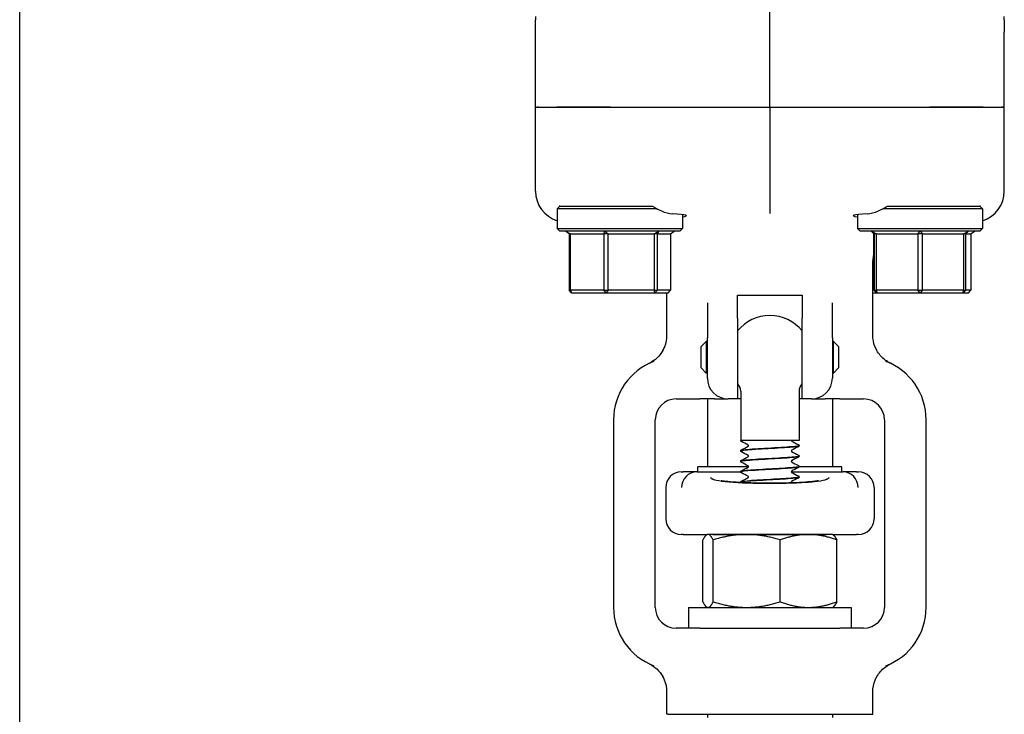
# Model space of a CAD drawing. Header units: inches. Extents: x 24 to 1128, y -74 to 748.
# Tile 517 of 557: x 656.54 to 662.45, y 576.01 to 580.17. Entities that reach past the tile are written whole.
import ezdxf

# ---------------------------------------------------------------- set-up
doc = ezdxf.new("R2010")
doc.units = ezdxf.units.IN
doc.header["$LTSCALE"] = 32
doc.header["$MEASUREMENT"] = 0
doc.layers.add('Visible (ANSI)', color=7, linetype='Continuous', lineweight=30)

msp = doc.modelspace()

# ---------------------------------------------------------------- linework, layer by layer
at = {"layer": 'Visible (ANSI)'}
for p, q in [((656.53905, 562.35132), (656.53905, 599.71141)), ((661.03905, 579.64891), (661.03905, 580.42529)), ((659.6328, 580.19362), (659.6328, 580.17355)), ((659.6328, 580.09783), (659.6328, 580.17355)), ((662.4453, 580.17355), (662.4453, 580.19362)), ((662.4453, 580.17355), (662.4453, 580.09783)), ((659.6328, 579.64891), (659.6328, 580.09783)), ((662.4453, 579.64891), (662.4453, 580.09783)), ((659.6328, 579.64891), (659.6426, 579.64891)), ((659.6328, 579.14552), (659.6328, 579.64891)), ((659.6328, 579.64891), (659.6426, 579.64891)), ((659.65035, 579.64891), (659.6426, 579.64891)), ((659.6426, 579.64891), (659.65035, 579.64891)), ((659.65035, 579.64891), (659.76015, 579.64891)), ((659.65035, 579.64891), (659.76015, 579.64891)), ((659.76015, 579.64891), (660.08239, 579.64891)), ((660.08239, 579.64891), (659.76015, 579.64891)), ((660.08239, 579.64891), (661.03905, 579.64891)), ((660.08239, 579.64891), (661.03905, 579.64891)), ((661.03905, 579.64891), (661.99571, 579.64891)), ((661.03905, 579.64891), (661.03905, 579.19947)), ((661.03905, 579.64891), (661.99571, 579.64891)), ((661.99571, 579.64891), (662.31795, 579.64891)), ((662.31795, 579.64891), (661.99571, 579.64891)), ((662.31795, 579.64891), (662.42776, 579.64891)), ((662.31795, 579.64891), (662.42776, 579.64891)), ((662.4355, 579.64891), (662.42776, 579.64891)), ((662.42776, 579.64891), (662.4355, 579.64891)), ((662.4453, 579.64891), (662.4355, 579.64891)), ((662.4355, 579.64891), (662.4453, 579.64891)), ((662.4453, 579.14552), (662.4453, 579.64891)), ((661.03905, 579.19947), (661.03905, 579.01201)), ((659.77968, 579.05516), (659.76405, 579.03954)), ((659.77968, 579.05516), (659.77598, 579.05516)), ((659.77968, 579.05516), (660.25778, 579.05516)), ((661.82033, 579.05516), (662.29843, 579.05516)), ((662.30213, 579.05516), (662.29843, 579.05516)), ((662.29843, 579.05516), (662.31405, 579.03954)), ((660.36218, 579.03954), (659.76405, 579.03954)), ((659.76405, 579.03954), (659.76405, 578.92079)), ((660.51405, 579.00395), (660.51405, 578.92079)), ((661.56405, 579.00395), (661.56405, 578.92079)), ((662.31405, 579.03954), (661.71592, 579.03954)), ((662.31405, 579.03954), (662.31405, 578.92079)), ((659.76405, 578.92079), (660.51405, 578.92079)), ((659.77968, 578.90516), (659.76405, 578.92079)), ((660.49843, 578.90516), (659.77968, 578.90516)), ((659.81385, 578.90516), (659.84225, 578.88954)), ((659.83557, 578.88954), (659.81385, 578.90516)), ((659.84225, 578.88954), (659.83557, 578.88954)), ((659.83557, 578.88954), (659.83557, 578.55079)), ((659.84225, 578.55079), (659.84225, 578.88954)), ((659.84225, 578.88954), (660.04216, 578.88954)), ((660.04216, 578.88954), (660.04819, 578.90516)), ((660.06821, 578.88954), (660.04216, 578.88954)), ((660.04216, 578.88954), (660.04216, 578.55079)), ((660.04819, 578.90516), (660.06821, 578.88954)), ((660.06821, 578.55079), (660.06821, 578.88954)), ((660.06821, 578.88954), (660.34565, 578.88954)), ((660.34565, 578.88954), (660.37339, 578.90516)), ((660.36502, 578.88954), (660.34565, 578.88954)), ((660.34565, 578.88954), (660.34565, 578.55079)), ((660.37339, 578.90516), (660.36502, 578.88954)), ((660.36502, 578.88954), (660.44254, 578.88954)), ((660.36502, 578.55079), (660.36502, 578.88954)), ((660.44254, 578.88954), (660.46425, 578.90516)), ((660.44254, 578.88954), (660.44254, 578.55079)), ((660.49843, 578.90516), (660.51405, 578.92079)), ((661.56405, 578.92079), (662.31405, 578.92079)), ((661.57968, 578.90516), (661.56405, 578.92079)), ((662.29843, 578.90516), (661.57968, 578.90516)), ((661.64758, 578.90516), (661.66333, 578.88954)), ((661.64929, 578.90516), (661.67844, 578.88954)), ((661.66479, 578.88954), (661.64929, 578.90516)), ((661.66333, 578.88954), (661.66479, 578.88954)), ((661.66333, 578.55079), (661.66333, 578.88954)), ((661.67844, 578.88954), (661.66479, 578.88954)), ((661.66479, 578.88954), (661.66479, 578.55079)), ((661.67844, 578.55079), (661.67844, 578.88954)), ((661.67844, 578.88954), (661.9271, 578.88954)), ((661.9271, 578.88954), (661.94076, 578.90516)), ((661.95416, 578.88954), (661.9271, 578.88954)), ((661.9271, 578.88954), (661.9271, 578.55079)), ((661.94076, 578.90516), (661.95416, 578.88954)), ((661.95416, 578.88954), (662.20137, 578.88954)), ((661.95416, 578.55079), (661.95416, 578.88954)), ((662.20137, 578.88954), (662.23053, 578.90516)), ((662.21478, 578.88954), (662.20137, 578.88954)), ((662.20137, 578.88954), (662.20137, 578.55079)), ((662.23053, 578.90516), (662.21478, 578.88954)), ((662.21478, 578.88954), (662.24386, 578.88954)), ((662.21478, 578.55079), (662.21478, 578.88954)), ((662.24386, 578.88954), (662.266, 578.90516)), ((662.24386, 578.88954), (662.24386, 578.55079)), ((662.29843, 578.90516), (662.31405, 578.92079)), ((661.65655, 578.28146), (661.65655, 578.70868)), ((659.83557, 578.55079), (659.84225, 578.55079)), ((659.84882, 578.53516), (659.83557, 578.55079)), ((659.84225, 578.55079), (659.84882, 578.53516)), ((660.04216, 578.55079), (659.84225, 578.55079)), ((659.84882, 578.53516), (660.05796, 578.53516)), ((660.04216, 578.55079), (660.06821, 578.55079)), ((660.05796, 578.53516), (660.04216, 578.55079)), ((660.06821, 578.55079), (660.05796, 578.53516)), ((660.05796, 578.53516), (660.34819, 578.53516)), ((660.34565, 578.55079), (660.06821, 578.55079)), ((660.34565, 578.55079), (660.36502, 578.55079)), ((660.34819, 578.53516), (660.34565, 578.55079)), ((660.36502, 578.55079), (660.34819, 578.53516)), ((660.34819, 578.53516), (660.42929, 578.53516)), ((660.44254, 578.55079), (660.36502, 578.55079)), ((660.42155, 578.28146), (660.42155, 578.53516)), ((660.42929, 578.53516), (660.44254, 578.55079)), ((660.8453, 578.38384), (660.8453, 578.52198)), ((660.8453, 578.52198), (661.2328, 578.52198)), ((661.2328, 578.52198), (661.2328, 578.38384)), ((661.66333, 578.55079), (661.65655, 578.55079)), ((661.65655, 578.53516), (661.67892, 578.53516)), ((661.66333, 578.55079), (661.67892, 578.53516)), ((661.66479, 578.55079), (661.66333, 578.55079)), ((661.66479, 578.55079), (661.67844, 578.55079)), ((661.68045, 578.53516), (661.66479, 578.55079)), ((661.67844, 578.55079), (661.68045, 578.53516)), ((661.9271, 578.55079), (661.67844, 578.55079)), ((661.67892, 578.53516), (661.68045, 578.53516)), ((661.68045, 578.53516), (661.94058, 578.53516)), ((661.9271, 578.55079), (661.95416, 578.55079)), ((661.94058, 578.53516), (661.9271, 578.55079)), ((661.95416, 578.55079), (661.94058, 578.53516)), ((661.94058, 578.53516), (662.19919, 578.53516)), ((662.20137, 578.55079), (661.95416, 578.55079)), ((662.21478, 578.55079), (662.19919, 578.53516)), ((662.19919, 578.53516), (662.20137, 578.55079)), ((662.19919, 578.53516), (662.23085, 578.53516)), ((662.20137, 578.55079), (662.21478, 578.55079)), ((662.24386, 578.55079), (662.21478, 578.55079)), ((662.23085, 578.53516), (662.24386, 578.55079)), ((660.66405, 578.47603), (660.66405, 578.26637)), ((661.41405, 578.26637), (661.41405, 578.47603)), ((660.8453, 578.38384), (660.8453, 577.89891)), ((661.2328, 577.89891), (661.2328, 578.38384)), ((660.62655, 578.21266), (660.6578, 578.24391)), ((660.6578, 578.24391), (660.6578, 578.05391)), ((660.66405, 578.24391), (660.6578, 578.24391)), ((660.66405, 578.02391), (660.66405, 578.26637)), ((661.41405, 578.26637), (661.41405, 578.02391)), ((661.4203, 578.24391), (661.41405, 578.24391)), ((661.4203, 578.05391), (661.4203, 578.24391)), ((661.45155, 578.21266), (661.4203, 578.24391)), ((660.62655, 578.08516), (660.62655, 578.21266)), ((661.45155, 578.21266), (661.45155, 578.08516)), ((660.62655, 578.08516), (660.6578, 578.05391)), ((660.66405, 578.05391), (660.6578, 578.05391)), ((661.4203, 578.05391), (661.41405, 578.05391)), ((661.45155, 578.08516), (661.4203, 578.05391)), ((660.86405, 577.94581), (660.86405, 577.64891)), ((661.21405, 577.94581), (661.21405, 577.64891)), ((660.47655, 577.89891), (660.61847, 577.89891)), ((660.7074, 577.89891), (660.61847, 577.89891)), ((660.66405, 577.89891), (660.66405, 577.49266)), ((660.7074, 577.89891), (660.78905, 577.89891)), ((660.8453, 577.89891), (660.78905, 577.89891)), ((660.86405, 577.89891), (660.8453, 577.89891)), ((661.2328, 577.89891), (661.21405, 577.89891)), ((661.28905, 577.89891), (661.2328, 577.89891)), ((661.28905, 577.89891), (661.3707, 577.89891)), ((661.45964, 577.89891), (661.3707, 577.89891)), ((661.41405, 577.89891), (661.41405, 577.49266)), ((661.45964, 577.89891), (661.60155, 577.89891)), ((660.10155, 577.77391), (660.10155, 576.64891)), ((660.35155, 576.64891), (660.35155, 577.77391)), ((661.72655, 577.77391), (661.72655, 576.64891)), ((661.97655, 576.64891), (661.97655, 577.77391)), ((661.21405, 577.64891), (660.86405, 577.64891)), ((660.86405, 577.58769), (660.86405, 577.58707)), ((661.21405, 577.61897), (661.21405, 577.61835)), ((660.86405, 577.52513), (660.86405, 577.52451)), ((661.21405, 577.55641), (661.21405, 577.55579)), ((660.5078, 577.46141), (660.51922, 577.46141)), ((660.60193, 577.46141), (660.51922, 577.46141)), ((660.60193, 577.46141), (660.8641, 577.46141)), ((660.91031, 577.49266), (660.6078, 577.49266)), ((660.6078, 577.46141), (660.6078, 577.49266)), ((660.86405, 577.46256), (660.86405, 577.46194)), ((661.1678, 577.46141), (661.47618, 577.46141)), ((661.4703, 577.49266), (661.214, 577.49266)), ((661.21405, 577.49384), (661.21405, 577.49322)), ((661.4703, 577.46141), (661.4703, 577.49266)), ((661.55888, 577.46141), (661.47618, 577.46141)), ((661.55888, 577.46141), (661.5703, 577.46141)), ((660.86405, 577.4), (660.86405, 577.39938)), ((661.21405, 577.43128), (661.21405, 577.43066)), ((660.41405, 577.36766), (660.41405, 577.18016)), ((661.66405, 577.36766), (661.66405, 577.18016)), ((660.51922, 577.08641), (660.5078, 577.08641)), ((660.51922, 577.08641), (660.66405, 577.08641)), ((660.63719, 576.68191), (660.63719, 577.05292)), ((660.66405, 577.08641), (660.66024, 577.08421)), ((660.66782, 577.08641), (660.66405, 577.08641)), ((660.89939, 577.08641), (660.66782, 577.08641)), ((660.69746, 577.08681), (661.38064, 577.08681)), ((660.69846, 576.68191), (660.69846, 577.05292)), ((660.86405, 577.08681), (660.86405, 577.08657)), ((661.27061, 577.08641), (660.89939, 577.08641)), ((661.10032, 576.68191), (661.10032, 577.05292)), ((661.41405, 577.08641), (661.27061, 577.08641)), ((661.41405, 577.08641), (661.55888, 577.08641)), ((661.41405, 577.08641), (661.41786, 577.08421)), ((661.44091, 576.68191), (661.44091, 577.05292)), ((661.5703, 577.08641), (661.55888, 577.08641)), ((660.55155, 576.64891), (660.66319, 576.64891)), ((660.55155, 576.64891), (660.55155, 576.52391)), ((660.66405, 576.64841), (660.66024, 576.65061)), ((660.66405, 576.64841), (660.66782, 576.64841)), ((660.66782, 576.64841), (660.89939, 576.64841)), ((660.89939, 576.64841), (661.27061, 576.64841)), ((661.27061, 576.64841), (661.41405, 576.64841)), ((661.41405, 576.64841), (661.41786, 576.65061)), ((661.41492, 576.64891), (661.52655, 576.64891)), ((661.52655, 576.64891), (661.52655, 576.52391)), ((660.61847, 576.52391), (660.47655, 576.52391)), ((660.61847, 576.52391), (661.45964, 576.52391)), ((661.60155, 576.52391), (661.45964, 576.52391)), ((660.42155, 576.00741), (660.42155, 576.14137)), ((661.65655, 576.00741), (661.65655, 576.14137)), ((660.42801, 576.00741), (660.42155, 576.00741)), ((660.42801, 576.00741), (660.43564, 576.00741)), ((660.43564, 576.00741), (661.64246, 576.00741)), ((660.66405, 576.00741), (660.66405, 575.98741)), ((661.41405, 576.00741), (661.41405, 575.98741)), ((661.64246, 576.00741), (661.6501, 576.00741)), ((661.6501, 576.00741), (661.65655, 576.00741))]:
    msp.add_line(p, q, dxfattribs=at)
for centre, radius, start, end in [((661.03905, 578.14891), 0.25, 39.194967, 140.805033), ((660.47655, 577.77391), 0.375, 110.895709, 180), ((661.60155, 577.77391), 0.375, 0, 69.104291), ((660.78905, 578.02391), 0.125, 180, 270), ((661.03905, 578.14891), 0.25, 219.194967, 220.535802), ((660.80155, 577.94581), 0.0625, 0, 40.535802), ((661.27655, 577.94581), 0.0625, 139.464198, 180), ((661.03905, 578.14891), 0.25, 319.464198, 320.805033), ((661.28905, 578.02391), 0.125, 270, 0), ((660.47655, 577.77391), 0.125, 90, 180), ((661.60155, 577.77391), 0.125, 0, 90), ((660.5078, 577.36766), 0.09375, 90, 180), ((661.5703, 577.36766), 0.09375, 0, 90), ((660.5078, 577.18016), 0.09375, 180, 270), ((661.5703, 577.18016), 0.09375, 270, 0), ((660.47655, 576.64891), 0.375, 180, 249.104291), ((660.47655, 576.64891), 0.125, 180, 270), ((661.60155, 576.64891), 0.125, 270, 0), ((661.60155, 576.64891), 0.375, 290.895709, 0)]:
    msp.add_arc(centre, radius, start, end, dxfattribs=at)
for centre, major_axis, ratio, start_param, end_param in [((659.82196, 579.14659), (0.18003, 0.0586), 0.9903423, 2.829736, 4.0894164), ((662.25615, 579.14659), (-0.18003, 0.0586), 0.9903423, 2.1937689, 3.4534494), ((660.13905, 578.99791), (0.4, 0), 0.0433333, 5.9277641, 6.9495757), ((661.93905, 578.99791), (0.4, 0), 0.0433333, 2.4752022, 3.4970139), ((660.60106, 577.36766), (-0.01834, -0.09202), 0.976791, 3.3518573, 4.9046798), ((660.82776, 577.36766), (-0.24503, 0.08795), 0.1325254, 5.9294735, 5.9474474), ((661.25035, 577.36766), (0.24503, 0.08795), 0.1325254, 0.3357379, 0.3537118), ((661.47704, 577.36766), (-0.01834, 0.09202), 0.976791, 4.5200982, 6.0729206)]:
    msp.add_ellipse(centre, major_axis=major_axis, ratio=ratio, start_param=start_param, end_param=end_param, dxfattribs=at)
for points, knots in [([(659.77743, 579.05292), (659.77718, 579.05329), (659.77694, 579.05367), (659.77645, 579.05442), (659.77622, 579.05479), (659.77598, 579.05516)], [2.930890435, 2.930890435, 2.930890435, 2.930890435, 2.936136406, 2.936136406, 2.941287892, 2.941287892, 2.941287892, 2.941287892]), ([(660.33463, 579.05516), (660.35246, 579.04437), (660.37068, 579.03463), (660.41207, 579.01636), (660.43456, 579.00967), (660.45348, 579.00863)], [0.52955844, 0.52955844, 0.52955844, 0.52955844, 0.6981502, 0.6981502, 0.92955653, 0.92955653, 0.92955653, 0.92955653]), ([(661.62463, 579.00863), (661.64358, 579.00967), (661.6661, 579.01638), (661.7075, 579.03467), (661.72567, 579.04439), (661.74347, 579.05516)], [2.4581256, 2.4581256, 2.4581256, 2.4581256, 2.68988255, 2.68988255, 2.85814401, 2.85814401, 2.85814401, 2.85814401]), ([(660.39715, 578.18896), (660.40171, 578.197), (660.40568, 578.20538), (660.4173, 578.23555), (660.42155, 578.2584), (660.42155, 578.28146)], [0.29103261, 0.29103261, 0.29103261, 0.29103261, 0.36171436, 0.36171436, 0.53738428, 0.53738428, 0.53738428, 0.53738428]), ([(661.68095, 578.18896), (661.6764, 578.197), (661.67243, 578.20538), (661.6608, 578.23555), (661.65655, 578.2584), (661.65655, 578.28146)], [0.29103261, 0.29103261, 0.29103261, 0.29103261, 0.36171436, 0.36171436, 0.53738428, 0.53738428, 0.53738428, 0.53738428]), ([(660.39715, 578.18896), (660.38806, 578.17293), (660.37665, 578.15833), (660.34869, 578.13172), (660.33495, 578.12314), (660.32501, 578.11748), (660.32342, 578.11662), (660.32213, 578.11593)], [0, 0, 0, 0, 0.14044728, 0.14044728, 0.29472543, 0.29472543, 0.32889511, 0.32889511, 0.32889511, 0.32889511]), ([(661.75597, 578.11593), (661.75502, 578.11644), (661.75408, 578.11695), (661.7435, 578.12279), (661.722, 578.13565), (661.69372, 578.16877), (661.68685, 578.17857), (661.68095, 578.18896)], [0.01027275, 0.01027275, 0.01027275, 0.01027275, 0.01655356, 0.01655356, 0.11390533, 0.11390533, 0.15067112, 0.15067112, 0.15067112, 0.15067112]), ([(660.32213, 578.11593), (660.31987, 578.11473), (660.31755, 578.11355), (660.31507, 578.11236), (660.31498, 578.11232), (660.31489, 578.11228)], [-0.020804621, -0.020804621, -0.020804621, -0.020804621, 0, 0, 0.00080674, 0.00080674, 0.00080674, 0.00080674]), ([(661.76322, 578.11228), (661.76313, 578.11232), (661.76303, 578.11236), (661.76055, 578.11355), (661.75823, 578.11473), (661.75597, 578.11593)], [-0.369912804, -0.369912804, -0.369912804, -0.369912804, -0.369497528, -0.369497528, -0.358790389, -0.358790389, -0.358790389, -0.358790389]), ([(660.86826, 577.6436), (660.86759, 577.64395), (660.86688, 577.64437), (660.86572, 577.64551), (660.8653, 577.646), (660.86457, 577.64726), (660.86426, 577.64805), (660.86412, 577.64891)], [0, 0, 0, 0, 0.023435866, 0.023435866, 0.035520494, 0.035520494, 0.047958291, 0.047958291, 0.047958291, 0.047958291]), ([(661.16782, 577.64891), (661.16805, 577.64781), (661.16861, 577.64702), (661.1693, 577.64629), (661.16949, 577.64618), (661.16954, 577.64615), (661.16954, 577.64615), (661.16954, 577.64615)], [0, 0, 0, 0, 0.019585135, 0.019585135, 0.03717489, 0.03717489, 0.039574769, 0.039574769, 0.039574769, 0.039574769]), ([(660.86405, 577.58772), (660.86411, 577.58899), (660.86459, 577.59019), (660.86569, 577.59185), (660.86629, 577.5924), (660.86733, 577.5932), (660.8678, 577.59348), (660.86826, 577.59372)], [0, 0, 0, 0, 0.017960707, 0.017960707, 0.035135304, 0.035135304, 0.051182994, 0.051182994, 0.051182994, 0.051182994]), ([(660.86826, 577.58103), (660.86755, 577.58141), (660.86679, 577.58186), (660.86554, 577.58315), (660.8651, 577.58371), (660.86437, 577.58517), (660.8641, 577.58609), (660.86405, 577.58704)], [0, 0, 0, 0, 0.024898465, 0.024898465, 0.037820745, 0.037820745, 0.051208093, 0.051208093, 0.051208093, 0.051208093]), ([(660.86439, 577.58704), (660.86432, 577.58861), (660.87051, 577.59017), (660.88295, 577.59174), (660.90742, 577.59482), (660.95546, 577.5979), (661.00877, 577.60098), (661.06187, 577.60404), (661.11895, 577.60711), (661.15838, 577.61018), (661.19339, 577.6129), (661.21378, 577.61563), (661.21401, 577.61835)], [94.2450706, 94.2450706, 94.2450706, 94.2450706, 94.7168163, 94.7168163, 94.7168163, 95.6446581, 95.6446581, 95.6446581, 96.5689115, 96.5689115, 96.5689115, 97.3893723, 97.3893723, 97.3893723, 97.3893723]), ([(661.21389, 577.619), (661.21374, 577.61662), (661.19878, 577.61425), (661.17154, 577.61188), (661.13612, 577.6088), (661.08082, 577.60571), (661.02675, 577.60263), (660.9727, 577.59955), (660.92118, 577.59646), (660.89187, 577.59338), (660.87383, 577.59148), (660.86447, 577.58959), (660.86435, 577.58769)], [-103.6752666, -103.6752666, -103.6752666, -103.6752666, -102.9605503, -102.9605503, -102.9605503, -102.0313957, -102.0313957, -102.0313957, -101.1024988, -101.1024988, -101.1024988, -100.5309649, -100.5309649, -100.5309649, -100.5309649]), ([(660.91039, 577.61866), (660.91039, 577.61987), (660.90989, 577.62099), (660.90909, 577.62206), (660.90881, 577.62228), (660.9086, 577.62243), (660.90857, 577.62245), (660.90857, 577.62245)], [0, 0, 0, 0, 0.02017106, 0.02017106, 0.036592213, 0.036592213, 0.045399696, 0.045399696, 0.045399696, 0.045399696]), ([(660.90859, 577.61489), (660.90865, 577.61492), (660.90883, 577.61504), (660.90934, 577.61557), (660.90965, 577.61596), (660.91018, 577.61709), (660.91039, 577.61787), (660.91039, 577.61866)], [0.008751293, 0.008751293, 0.008751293, 0.008751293, 0.024017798, 0.024017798, 0.03673453, 0.03673453, 0.049915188, 0.049915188, 0.049915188, 0.049915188]), ([(661.16953, 577.59116), (661.1695, 577.59114), (661.16932, 577.59104), (661.16877, 577.59047), (661.16846, 577.59008), (661.16792, 577.58895), (661.16772, 577.58817), (661.16772, 577.58738)], [0.006616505, 0.006616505, 0.006616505, 0.006616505, 0.024017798, 0.024017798, 0.03673453, 0.03673453, 0.049915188, 0.049915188, 0.049915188, 0.049915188]), ([(661.16772, 577.58738), (661.16772, 577.58617), (661.16822, 577.58505), (661.16901, 577.58397), (661.1693, 577.58376), (661.1695, 577.58361), (661.16954, 577.58359), (661.16954, 577.58359)], [0, 0, 0, 0, 0.02017106, 0.02017106, 0.036592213, 0.036592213, 0.045399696, 0.045399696, 0.045399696, 0.045399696]), ([(661.20984, 577.625), (661.21056, 577.62463), (661.21132, 577.62418), (661.21256, 577.62289), (661.213, 577.62233), (661.21374, 577.62087), (661.21401, 577.61995), (661.21405, 577.619)], [0, 0, 0, 0, 0.024898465, 0.024898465, 0.037820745, 0.037820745, 0.051208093, 0.051208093, 0.051208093, 0.051208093]), ([(661.21405, 577.61832), (661.21399, 577.61705), (661.21351, 577.61585), (661.21241, 577.61419), (661.21182, 577.61364), (661.21078, 577.61284), (661.2103, 577.61256), (661.20984, 577.61232)], [0, 0, 0, 0, 0.017960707, 0.017960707, 0.035135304, 0.035135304, 0.051182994, 0.051182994, 0.051182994, 0.051182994]), ([(660.86405, 577.52515), (660.86411, 577.52643), (660.86459, 577.52763), (660.86569, 577.52929), (660.86629, 577.52983), (660.86733, 577.53064), (660.8678, 577.53092), (660.86826, 577.53116)], [0, 0, 0, 0, 0.017960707, 0.017960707, 0.035135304, 0.035135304, 0.051182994, 0.051182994, 0.051182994, 0.051182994]), ([(660.86826, 577.51847), (660.86755, 577.51885), (660.86679, 577.5193), (660.86554, 577.52059), (660.8651, 577.52115), (660.86437, 577.52261), (660.8641, 577.52353), (660.86405, 577.52448)], [0, 0, 0, 0, 0.024898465, 0.024898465, 0.037820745, 0.037820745, 0.051208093, 0.051208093, 0.051208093, 0.051208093]), ([(660.86425, 577.52448), (660.86413, 577.52528), (660.86567, 577.52607), (660.86896, 577.52687), (660.88172, 577.52995), (660.92043, 577.53304), (660.97029, 577.53613), (661.02005, 577.5392), (661.07972, 577.54228), (661.12657, 577.54536), (661.17333, 577.54843), (661.20622, 577.55151), (661.21276, 577.55458), (661.21362, 577.55498), (661.21402, 577.55538), (661.21399, 577.55579)], [87.9618853, 87.9618853, 87.9618853, 87.9618853, 88.2020629, 88.2020629, 88.2020629, 89.131595, 89.131595, 89.131595, 90.0591077, 90.0591077, 90.0591077, 90.9847722, 90.9847722, 90.9847722, 91.106187, 91.106187, 91.106187, 91.106187]), ([(661.21405, 577.55643), (661.21405, 577.55643), (661.21405, 577.55642), (661.21405, 577.55641), (661.21406, 577.55333), (661.18731, 577.55025), (661.14401, 577.54717), (661.10072, 577.54409), (661.04191, 577.54102), (660.98999, 577.53794), (660.93807, 577.53486), (660.89426, 577.53178), (660.87524, 577.52871), (660.86786, 577.52751), (660.86428, 577.52632), (660.86435, 577.52513)], [-97.3920813, -97.3920813, -97.3920813, -97.3920813, -97.3894346, -97.3894346, -97.3894346, -96.461786, -96.461786, -96.461786, -95.5343789, -95.5343789, -95.5343789, -94.6072107, -94.6072107, -94.6072107, -94.2477796, -94.2477796, -94.2477796, -94.2477796]), ([(660.91039, 577.5561), (660.91039, 577.5573), (660.90989, 577.55842), (660.90909, 577.5595), (660.90881, 577.55972), (660.9086, 577.55987), (660.90857, 577.55988), (660.90857, 577.55988)], [0, 0, 0, 0, 0.02017106, 0.02017106, 0.036592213, 0.036592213, 0.045399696, 0.045399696, 0.045399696, 0.045399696]), ([(660.90859, 577.55232), (660.90865, 577.55236), (660.90883, 577.55247), (660.90934, 577.55301), (660.90965, 577.55339), (660.91018, 577.55453), (660.91039, 577.55531), (660.91039, 577.5561)], [0.008751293, 0.008751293, 0.008751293, 0.008751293, 0.024017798, 0.024017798, 0.03673453, 0.03673453, 0.049915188, 0.049915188, 0.049915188, 0.049915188]), ([(661.16953, 577.5286), (661.1695, 577.52858), (661.16932, 577.52848), (661.16877, 577.5279), (661.16846, 577.52752), (661.16792, 577.52638), (661.16772, 577.5256), (661.16772, 577.52482)], [0.006616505, 0.006616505, 0.006616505, 0.006616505, 0.024017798, 0.024017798, 0.03673453, 0.03673453, 0.049915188, 0.049915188, 0.049915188, 0.049915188]), ([(661.16772, 577.52482), (661.16772, 577.52361), (661.16822, 577.52249), (661.16901, 577.52141), (661.1693, 577.5212), (661.1695, 577.52105), (661.16954, 577.52103), (661.16954, 577.52103)], [0, 0, 0, 0, 0.02017106, 0.02017106, 0.036592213, 0.036592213, 0.045399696, 0.045399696, 0.045399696, 0.045399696]), ([(661.20984, 577.56244), (661.21056, 577.56207), (661.21132, 577.56161), (661.21256, 577.56033), (661.213, 577.55976), (661.21374, 577.55831), (661.21401, 577.55739), (661.21405, 577.55643)], [0, 0, 0, 0, 0.024898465, 0.024898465, 0.037820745, 0.037820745, 0.051208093, 0.051208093, 0.051208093, 0.051208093]), ([(661.21405, 577.55576), (661.21399, 577.55448), (661.21351, 577.55328), (661.21241, 577.55162), (661.21182, 577.55108), (661.21078, 577.55028), (661.2103, 577.54999), (661.20984, 577.54975)], [0, 0, 0, 0, 0.017960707, 0.017960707, 0.035135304, 0.035135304, 0.051182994, 0.051182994, 0.051182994, 0.051182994]), ([(660.86406, 577.46192), (660.86405, 577.462), (660.86406, 577.46208), (660.8641, 577.46217), (660.86531, 577.46523), (660.89301, 577.4683), (660.93673, 577.47137), (660.98042, 577.47443), (661.03907, 577.47749), (661.09053, 577.48056), (661.14195, 577.48362), (661.185, 577.48668), (661.20345, 577.48974), (661.21045, 577.4909), (661.21384, 577.49206), (661.21377, 577.49322)], [81.6787, 81.6787, 81.6787, 81.6787, 81.7038978, 81.7038978, 81.7038978, 82.6277161, 82.6277161, 82.6277161, 83.5507651, 83.5507651, 83.5507651, 84.4730857, 84.4730857, 84.4730857, 84.8230016, 84.8230016, 84.8230016, 84.8230016]), ([(660.86405, 577.46259), (660.86411, 577.46387), (660.86459, 577.46507), (660.86569, 577.46673), (660.86629, 577.46727), (660.86733, 577.46807), (660.8678, 577.46836), (660.86826, 577.4686)], [0, 0, 0, 0, 0.017960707, 0.017960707, 0.035135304, 0.035135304, 0.051182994, 0.051182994, 0.051182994, 0.051182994]), ([(660.86826, 577.45591), (660.86755, 577.45628), (660.86679, 577.45674), (660.86554, 577.45802), (660.8651, 577.45859), (660.86437, 577.46004), (660.8641, 577.46096), (660.86405, 577.46192)], [0, 0, 0, 0, 0.024898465, 0.024898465, 0.037820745, 0.037820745, 0.051208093, 0.051208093, 0.051208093, 0.051208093]), ([(661.2139, 577.49387), (661.214, 577.49318), (661.21285, 577.49249), (661.21038, 577.4918), (661.19936, 577.48873), (661.16239, 577.48565), (661.11351, 577.48258), (661.06464, 577.47951), (661.00501, 577.47643), (660.95726, 577.47336), (660.90953, 577.47029), (660.8748, 577.46722), (660.86626, 577.46415), (660.86479, 577.46362), (660.8641, 577.46309), (660.86416, 577.46256)], [-91.108896, -91.108896, -91.108896, -91.108896, -90.9008742, -90.9008742, -90.9008742, -89.9748609, -89.9748609, -89.9748609, -89.0490707, -89.0490707, -89.0490707, -88.1235008, -88.1235008, -88.1235008, -87.9645943, -87.9645943, -87.9645943, -87.9645943]), ([(660.91039, 577.49353), (660.91039, 577.49474), (660.90989, 577.49586), (660.90909, 577.49694), (660.90881, 577.49715), (660.9086, 577.4973), (660.90857, 577.49732), (660.90857, 577.49732)], [0, 0, 0, 0, 0.02017106, 0.02017106, 0.036592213, 0.036592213, 0.045399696, 0.045399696, 0.045399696, 0.045399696]), ([(660.90859, 577.48976), (660.90865, 577.4898), (660.90883, 577.48991), (660.90934, 577.49045), (660.90965, 577.49083), (660.91018, 577.49197), (660.91039, 577.49275), (660.91039, 577.49353)], [0.008751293, 0.008751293, 0.008751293, 0.008751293, 0.024017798, 0.024017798, 0.03673453, 0.03673453, 0.049915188, 0.049915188, 0.049915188, 0.049915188]), ([(661.16953, 577.46604), (661.1695, 577.46602), (661.16932, 577.46592), (661.16877, 577.46534), (661.16846, 577.46496), (661.16792, 577.46382), (661.16772, 577.46304), (661.16772, 577.46225)], [0.006616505, 0.006616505, 0.006616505, 0.006616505, 0.024017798, 0.024017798, 0.03673453, 0.03673453, 0.049915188, 0.049915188, 0.049915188, 0.049915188]), ([(661.16772, 577.46225), (661.16772, 577.46105), (661.16822, 577.45993), (661.16901, 577.45885), (661.1693, 577.45863), (661.1695, 577.45848), (661.16954, 577.45847), (661.16954, 577.45847)], [0, 0, 0, 0, 0.02017106, 0.02017106, 0.036592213, 0.036592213, 0.045399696, 0.045399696, 0.045399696, 0.045399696]), ([(661.20984, 577.49988), (661.21056, 577.4995), (661.21132, 577.49905), (661.21256, 577.49776), (661.213, 577.4972), (661.21374, 577.49574), (661.21401, 577.49482), (661.21405, 577.49387)], [0, 0, 0, 0, 0.024898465, 0.024898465, 0.037820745, 0.037820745, 0.051208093, 0.051208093, 0.051208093, 0.051208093]), ([(661.21405, 577.4932), (661.21399, 577.49192), (661.21351, 577.49072), (661.21241, 577.48906), (661.21182, 577.48852), (661.21078, 577.48771), (661.2103, 577.48743), (661.20984, 577.48719)], [0, 0, 0, 0, 0.017960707, 0.017960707, 0.035135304, 0.035135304, 0.051182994, 0.051182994, 0.051182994, 0.051182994]), ([(660.68357, 577.4268), (660.68362, 577.42675), (660.68367, 577.42669), (660.68413, 577.42619), (660.68459, 577.42573), (660.6868, 577.42371), (660.68904, 577.42211), (660.69349, 577.41961), (660.69535, 577.41869), (660.69789, 577.41757), (660.69838, 577.41736), (660.69888, 577.41715)], [-0.00483264, -0.00483264, -0.00483264, -0.00483264, 0, 0, 0.03929975, 0.03929975, 0.17286172, 0.17286172, 0.25278744, 0.25278744, 0.27153158, 0.27153158, 0.27153158, 0.27153158]), ([(660.69888, 577.41715), (660.70813, 577.41329), (660.72589, 577.40963), (660.77648, 577.40312), (660.80882, 577.40032), (660.88395, 577.39597), (660.92603, 577.39445), (661.01447, 577.3929), (661.06, 577.39288), (661.14856, 577.39435), (661.19076, 577.39583), (661.26633, 577.4001), (661.29897, 577.40286), (661.35115, 577.40941), (661.3697, 577.41318), (661.37922, 577.41715)], [0, 0, 0, 0, 0.344205, 0.344205, 0.6883035, 0.6883035, 1.0322227, 1.0322227, 1.3758839, 1.3758839, 1.7193458, 1.7193458, 2.0628667, 2.0628667, 2.4173808, 2.4173808, 2.4173808, 2.4173808]), ([(661.33148, 577.40852), (661.33148, 577.40852), (661.33133, 577.40848), (661.32994, 577.40818), (661.32677, 577.40757), (661.31547, 577.40582), (661.30565, 577.40455), (661.27805, 577.40168), (661.25882, 577.40011), (661.21172, 577.39715), (661.18315, 577.39584), (661.12099, 577.39392), (661.08648, 577.39334), (661.01722, 577.39311), (660.98218, 577.39347), (660.91547, 577.39506), (660.88425, 577.39628), (660.82922, 577.39935), (660.80553, 577.40117), (660.7704, 577.40472), (660.75748, 577.40652), (660.74881, 577.40805), (660.74738, 577.40835), (660.7467, 577.4085), (660.74663, 577.40851), (660.74663, 577.40851)], [-3.9197905, -3.9197905, -3.9197905, -3.9197905, -3.8923457, -3.8923457, -3.779618, -3.779618, -3.6122028, -3.6122028, -3.3893232, -3.3893232, -3.1324583, -3.1324583, -2.8590136, -2.8590136, -2.5819763, -2.5819763, -2.308624, -2.308624, -2.0477624, -2.0477624, -1.8214592, -1.8214592, -1.7487926, -1.7487926, -1.7289388, -1.7289388, -1.7289388, -1.7289388]), ([(660.86405, 577.40003), (660.86411, 577.4013), (660.86459, 577.4025), (660.86569, 577.40416), (660.86629, 577.40471), (660.86733, 577.40551), (660.8678, 577.40579), (660.86826, 577.40603)], [0, 0, 0, 0, 0.017960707, 0.017960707, 0.035135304, 0.035135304, 0.051182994, 0.051182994, 0.051182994, 0.051182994]), ([(661.21374, 577.43131), (661.21385, 577.42997), (661.2094, 577.42864), (661.20026, 577.4273), (661.17928, 577.42423), (661.13408, 577.42117), (661.08178, 577.4181), (661.0295, 577.41503), (660.97134, 577.41196), (660.92934, 577.40889), (660.88875, 577.40593), (660.86415, 577.40297), (660.86406, 577.4)], [-84.8257107, -84.8257107, -84.8257107, -84.8257107, -84.4233738, -84.4233738, -84.4233738, -83.4988671, -83.4988671, -83.4988671, -82.5745653, -82.5745653, -82.5745653, -81.681409, -81.681409, -81.681409, -81.681409]), ([(660.86418, 577.39935), (660.86433, 577.40183), (660.88081, 577.40431), (660.91033, 577.40679), (660.94705, 577.40988), (661.00309, 577.41296), (661.05701, 577.41604), (661.11087, 577.41913), (661.16135, 577.42221), (661.18918, 577.42529), (661.20536, 577.42708), (661.21366, 577.42887), (661.21374, 577.43066)], [75.3955147, 75.3955147, 75.3955147, 75.3955147, 76.1425075, 76.1425075, 76.1425075, 77.0718173, 77.0718173, 77.0718173, 78.0001054, 78.0001054, 78.0001054, 78.5398163, 78.5398163, 78.5398163, 78.5398163]), ([(660.91039, 577.43097), (660.91039, 577.43218), (660.90989, 577.4333), (660.90909, 577.43438), (660.90881, 577.43459), (660.9086, 577.43474), (660.90857, 577.43476), (660.90857, 577.43476)], [0, 0, 0, 0, 0.02017106, 0.02017106, 0.036592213, 0.036592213, 0.045399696, 0.045399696, 0.045399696, 0.045399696]), ([(660.90859, 577.4272), (660.90865, 577.42723), (660.90883, 577.42735), (660.90934, 577.42788), (660.90965, 577.42827), (660.91018, 577.4294), (660.91039, 577.43018), (660.91039, 577.43097)], [0.008751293, 0.008751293, 0.008751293, 0.008751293, 0.024017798, 0.024017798, 0.03673453, 0.03673453, 0.049915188, 0.049915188, 0.049915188, 0.049915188]), ([(661.16953, 577.40348), (661.1695, 577.40345), (661.16932, 577.40336), (661.16877, 577.40278), (661.16846, 577.40239), (661.16792, 577.40126), (661.16772, 577.40048), (661.16772, 577.39969)], [0.006616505, 0.006616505, 0.006616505, 0.006616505, 0.024017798, 0.024017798, 0.03673453, 0.03673453, 0.049915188, 0.049915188, 0.049915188, 0.049915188]), ([(661.16772, 577.39969), (661.16772, 577.39848), (661.16822, 577.39736), (661.16901, 577.39629), (661.1693, 577.39607), (661.1695, 577.39592), (661.16954, 577.3959), (661.16954, 577.3959)], [0, 0, 0, 0, 0.02017106, 0.02017106, 0.036592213, 0.036592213, 0.045399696, 0.045399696, 0.045399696, 0.045399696]), ([(661.20984, 577.43732), (661.21056, 577.43694), (661.21132, 577.43649), (661.21256, 577.4352), (661.213, 577.43464), (661.21374, 577.43318), (661.21401, 577.43226), (661.21405, 577.43131)], [0, 0, 0, 0, 0.024898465, 0.024898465, 0.037820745, 0.037820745, 0.051208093, 0.051208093, 0.051208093, 0.051208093]), ([(661.21405, 577.43063), (661.21399, 577.42936), (661.21351, 577.42816), (661.21241, 577.4265), (661.21182, 577.42595), (661.21078, 577.42515), (661.2103, 577.42487), (661.20984, 577.42463)], [0, 0, 0, 0, 0.017960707, 0.017960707, 0.035135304, 0.035135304, 0.051182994, 0.051182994, 0.051182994, 0.051182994]), ([(661.37922, 577.41715), (661.37972, 577.41736), (661.38022, 577.41757), (661.38276, 577.41869), (661.38463, 577.41961), (661.38906, 577.4221), (661.39128, 577.42369), (661.39349, 577.42571), (661.39396, 577.42618), (661.39443, 577.42669), (661.39448, 577.42675), (661.39453, 577.4268)], [0.05166308, 0.05166308, 0.05166308, 0.05166308, 0.07036558, 0.07036558, 0.15060424, 0.15060424, 0.28322209, 0.28322209, 0.32342002, 0.32342002, 0.3282584, 0.3282584, 0.3282584, 0.3282584]), ([(660.69746, 577.08681), (660.68916, 577.08681), (660.68376, 577.08642), (660.68103, 577.08641), (660.68101, 577.08641), (660.68099, 577.08641)], [0.0481126, 0.0481126, 0.0481126, 0.0481126, 0.35549776, 0.35549776, 0.35797029, 0.35797029, 0.35797029, 0.35797029]), ([(661.39712, 577.08641), (661.3971, 577.08641), (661.39708, 577.08641), (661.39434, 577.08642), (661.38894, 577.08681), (661.38064, 577.08681)], [-0.00244603, -0.00244603, -0.00244603, -0.00244603, 0, 0, 0.30409051, 0.30409051, 0.30409051, 0.30409051]), ([(660.31489, 576.31055), (660.31498, 576.31051), (660.31507, 576.31046), (660.31751, 576.30929), (660.31984, 576.30812), (660.32213, 576.30689)], [-0.719927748, -0.719927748, -0.719927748, -0.719927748, -0.71835885, -0.71835885, -0.678581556, -0.678581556, -0.678581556, -0.678581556]), ([(660.32213, 576.30689), (660.32298, 576.30645), (660.3238, 576.306), (660.33185, 576.30157), (660.34585, 576.29329), (660.37532, 576.26618), (660.38753, 576.25083), (660.39715, 576.23386)], [0.01028684, 0.01028684, 0.01028684, 0.01028684, 0.01590204, 0.01590204, 0.08584187, 0.08584187, 0.15193376, 0.15193376, 0.15193376, 0.15193376]), ([(661.68095, 576.23386), (661.68708, 576.24467), (661.69427, 576.25485), (661.71035, 576.27338), (661.71914, 576.28172), (661.73965, 576.29774), (661.74925, 576.30325), (661.75508, 576.30642), (661.75552, 576.30665), (661.75597, 576.30689)], [0, 0, 0, 0, 0.09469213, 0.09469213, 0.18700728, 0.18700728, 0.29404594, 0.29404594, 0.30156032, 0.30156032, 0.30156032, 0.30156032]), ([(661.75597, 576.30689), (661.75823, 576.3081), (661.76055, 576.30927), (661.76303, 576.31046), (661.76313, 576.31051), (661.76322, 576.31055)], [-0.020804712, -0.020804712, -0.020804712, -0.020804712, 0, 0, 0.000806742, 0.000806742, 0.000806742, 0.000806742]), ([(660.42155, 576.14137), (660.42155, 576.16579), (660.41678, 576.18997), (660.40451, 576.21988), (660.40104, 576.227), (660.39715, 576.23386)], [0, 0, 0, 0, 0.18604443, 0.18604443, 0.24640289, 0.24640289, 0.24640289, 0.24640289]), ([(661.65655, 576.14137), (661.65655, 576.16579), (661.66132, 576.18997), (661.6736, 576.21988), (661.67706, 576.227), (661.68095, 576.23386)], [0, 0, 0, 0, 0.18604443, 0.18604443, 0.24640289, 0.24640289, 0.24640289, 0.24640289])]:
    msp.add_open_spline(points, degree=3, knots=knots, dxfattribs=at)
for points, weights in [([(660.25778, 579.05516), (660.29628, 579.05516), (660.33463, 579.05516)], [0.999971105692, 0.99996911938, 0.999970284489]), ([(661.74347, 579.05516), (661.78182, 579.05516), (661.82033, 579.05516)], [0.999970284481, 0.999969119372, 0.999971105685]), ([(660.66782, 577.08641), (660.65361, 577.08641), (660.63719, 577.05292)], [1, 1.0379548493, 1]), ([(660.69846, 577.05292), (660.68204, 577.08641), (660.66782, 577.08641)], [1, 1.0379548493, 1]), ([(660.89939, 577.08641), (660.80613, 577.08641), (660.69846, 577.05292)], [1, 1.0379548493, 1]), ([(661.10032, 577.05292), (660.99264, 577.08641), (660.89939, 577.08641)], [1, 1.0379548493, 1]), ([(661.27061, 577.08641), (661.19158, 577.08641), (661.10032, 577.05292)], [1, 1.0379548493, 1]), ([(661.44091, 577.05292), (661.34965, 577.08641), (661.27061, 577.08641)], [1, 1.0379548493, 1]), ([(661.41786, 577.08421), (661.42862, 577.078), (661.44091, 577.05292)], [1.01453722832, 1.02815693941, 1]), ([(660.63719, 576.68191), (660.65361, 576.64841), (660.66782, 576.64841)], [1, 1.0379548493, 1]), ([(660.66782, 576.64841), (660.68204, 576.64841), (660.69846, 576.68191)], [1, 1.0379548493, 1]), ([(660.69846, 576.68191), (660.80613, 576.64841), (660.89939, 576.64841)], [1, 1.0379548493, 1]), ([(660.89939, 576.64841), (660.99264, 576.64841), (661.10032, 576.68191)], [1, 1.0379548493, 1]), ([(661.10032, 576.68191), (661.19158, 576.64841), (661.27061, 576.64841)], [1, 1.0379548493, 1]), ([(661.27061, 576.64841), (661.34965, 576.64841), (661.44091, 576.68191)], [1, 1.0379548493, 1]), ([(661.44091, 576.68191), (661.42862, 576.65682), (661.41786, 576.65061)], [1, 1.02815693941, 1.01453722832])]:
    msp.add_rational_spline(points, weights, degree=2, dxfattribs=at)
for points in [[(662.30213, 579.05516), (662.30165, 579.05441), (662.30117, 579.05366), (662.30067, 579.05292)], [(661.65655, 578.70868), (661.65655, 578.72821), (661.65884, 578.74763), (661.66333, 578.76655)], [(660.90857, 577.62244), (660.89514, 577.62951), (660.8817, 577.63656), (660.86826, 577.6436)], [(661.16953, 577.64616), (661.18296, 577.63909), (661.1964, 577.63204), (661.20984, 577.625)], [(660.86826, 577.59372), (660.88171, 577.60077), (660.89516, 577.60782), (660.90859, 577.61489)], [(660.90857, 577.55988), (660.89514, 577.56695), (660.8817, 577.57399), (660.86826, 577.58103)], [(661.20984, 577.61232), (661.19639, 577.60527), (661.18295, 577.59822), (661.16951, 577.59115)], [(661.16953, 577.58359), (661.18296, 577.57653), (661.1964, 577.56948), (661.20984, 577.56244)], [(660.86826, 577.53116), (660.88171, 577.5382), (660.89516, 577.54526), (660.90859, 577.55232)], [(660.90857, 577.49732), (660.89514, 577.50438), (660.8817, 577.51143), (660.86826, 577.51847)], [(661.20984, 577.54975), (661.19639, 577.54271), (661.18295, 577.53566), (661.16951, 577.52859)], [(661.16953, 577.52103), (661.18296, 577.51397), (661.1964, 577.50692), (661.20984, 577.49988)], [(660.86826, 577.4686), (660.88171, 577.47564), (660.89516, 577.48269), (660.90859, 577.48976)], [(660.90857, 577.43476), (660.89514, 577.44182), (660.8817, 577.44887), (660.86826, 577.45591)], [(661.20984, 577.48719), (661.19639, 577.48015), (661.18295, 577.47309), (661.16951, 577.46603)], [(661.16953, 577.45847), (661.18296, 577.4514), (661.1964, 577.44436), (661.20984, 577.43732)], [(660.86446, 577.3974), (660.86424, 577.398), (660.86409, 577.39867), (660.86405, 577.39935)], [(660.86826, 577.40603), (660.88171, 577.41308), (660.89516, 577.42013), (660.90859, 577.4272)], [(661.20984, 577.42463), (661.19639, 577.41758), (661.18295, 577.41053), (661.16951, 577.40346)], [(661.16953, 577.39591), (661.16979, 577.39577), (661.17006, 577.39563), (661.17032, 577.39549)], [(660.86406, 577.08641), (660.86406, 577.08646), (660.86406, 577.0865), (660.86405, 577.08654)], [(660.86436, 577.08654), (660.86437, 577.08663), (660.86439, 577.08672), (660.86443, 577.08681)], [(661.16772, 577.08681), (661.16772, 577.08668), (661.16773, 577.08654), (661.16774, 577.08641)]]:
    msp.add_open_spline(points, degree=3, dxfattribs=at)

doc.saveas('drawing.dxf')
